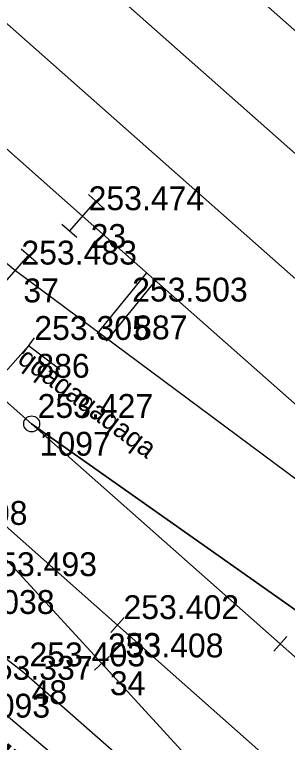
# Model space of a CAD drawing. Extents: x -496688 to -495455, y -1089309 to -1088026.
# Drawn here: x -496197.72 to -496184.03, y -1088460.89 to -1088424.3 of the extents above; entities that cross this region are included whole.
import ezdxf

# ---------------------------------------------------------------- set-up
doc = ezdxf.new("R2010")
doc.units = 0
for name, color, linetype in [('Vrstva 1', 7, 'Continuous'), ('Vrstva 16', 7, 'Continuous'), ('Vrstva 2', 7, 'Continuous'), ('Vrstva 3', 7, 'Continuous'), ('Vrstva 6', 7, 'Continuous'), ('Vrstva 60', 7, 'Continuous'), ('Vrstva 61', 7, 'Continuous'), ('Vrstva 7', 7, 'Continuous')]:
    doc.layers.add(name, color=color, linetype=linetype)

msp = doc.modelspace()

# ---------------------------------------------------------------- linework, layer by layer
at = {"layer": 'Vrstva 1'}
for points in [[(-496130.335, -1088478.506), (-496167.718, -1088445.393), (-496197.21, -1088419.263), (-496225.506, -1088394.245), (-496256.508, -1088366.77), (-496292.165, -1088335.176), (-496318.816, -1088311.581), (-496365.129, -1088270.575), (-496383.01, -1088254.728), (-496415.027, -1088226.378), (-496431.39, -1088211.922), (-496455.799, -1088190.339), (-496486.852, -1088162.818), (-496500.339, -1088150.888), (-496509.328, -1088142.943), (-496518.778, -1088134.592), (-496521.474, -1088132.196), (-496532.365, -1088122.544), (-496541.804, -1088114.181), (-496568.02, -1088091.056), (-496570.27, -1088089.072)], [(-496133.331, -1088482.129), (-496170.85, -1088448.892), (-496201.292, -1088421.94), (-496228.817, -1088397.564), (-496259.484, -1088370.356), (-496295.495, -1088338.436), (-496321.941, -1088315.102), (-496368.146, -1088274.115), (-496386.312, -1088258.02), (-496419.129, -1088229.028), (-496434.711, -1088215.25), (-496459.03, -1088193.761), (-496488.382, -1088167.801), (-496490.273, -1088166.162), (-496503.436, -1088154.084), (-496512.25, -1088145.132), (-496520.705, -1088135.775), (-496522.729, -1088133.535), (-496532.365, -1088122.544)], [(-496127.249, -1088474.987), (-496164.633, -1088441.927), (-496194.156, -1088415.812), (-496222.417, -1088390.782), (-496253.66, -1088363.085), (-496288.931, -1088331.871), (-496315.822, -1088308.059), (-496361.867, -1088267.294), (-496379.852, -1088251.348), (-496411.943, -1088222.928), (-496452.422, -1088187.112), (-496474.075, -1088168.05), (-496483.743, -1088160.007), (-496494.217, -1088152.984), (-496499.298, -1088149.577), (-496509.328, -1088142.943)], [(-496152.389, -1088471.491), (-496161.166, -1088463.737), (-496174.218, -1088452.207), (-496175.79, -1088450.813), (-496194.308, -1088434.436), (-496204.55, -1088425.355), (-496231.966, -1088401.135), (-496262.723, -1088373.931), (-496298.89, -1088341.905), (-496325.197, -1088318.624), (-496370.802, -1088278.244), (-496382.006, -1088268.353), (-496388.792, -1088262.316), (-496399.609, -1088252.698), (-496403.58, -1088249.174), (-496431.636, -1088224.314), (-496435.314, -1088221.061), (-496452.9, -1088205.491), (-496457.288, -1088201.602), (-496470.932, -1088189.544), (-496488.059, -1088174.063), (-496496.963, -1088165.224)], [(-496098.321, -1088532.14), (-496113.381, -1088518.859), (-496142.095, -1088493.38), (-496184.385, -1088455.93), (-496196.867, -1088444.876), (-496209.306, -1088433.861), (-496213.249, -1088430.329), (-496225.685, -1088419.311), (-496238.055, -1088408.352), (-496252.739, -1088395.349), (-496269.088, -1088380.829), (-496284.933, -1088366.798), (-496289.774, -1088362.518), (-496304.914, -1088349.103), (-496331.751, -1088325.354), (-496382.404, -1088280.635)], [(-496101.697, -1088535.642), (-496116.65, -1088522.36), (-496145.401, -1088496.824), (-496192.559, -1088454.988), (-496206.347, -1088442.759), (-496213.463, -1088436.447), (-496216.342, -1088433.89), (-496225.123, -1088426.139), (-496237.731, -1088415.01), (-496248.348, -1088406.17), (-496261.601, -1088395.991)], [(-496207.558, -1088429.044), (-496197.683, -1088437.169), (-496177.864, -1088451.902), (-496176.041, -1088453.176)], [(-496225.248, -1088439.85), (-496219.315, -1088442.699), (-496204.791, -1088451.487), (-496197.276, -1088457.363), (-496187.907, -1088465.601)], [(-496175.44, -1088476.59), (-496187.155, -1088463.683), (-496193.339, -1088456.911), (-496206.347, -1088442.759)], [(-496122.914, -1088497.64), (-496138.079, -1088486.834), (-496145.352, -1088481.632), (-496159.797, -1088471.287), (-496169.319, -1088464.468), (-496183.248, -1088454.488), (-496196.867, -1088444.876)]]:
    msp.add_lwpolyline(points, dxfattribs=at)
at = {"layer": 'Vrstva 16'}
msp.add_lwpolyline([(-496184.629, -1088475.67), (-496187.454, -1088475.604), (-496194.899, -1088468.574), (-496191.403, -1088465.223), (-496199.911, -1088458.038), (-496208.371, -1088451.846), (-496216.95, -1088446.6), (-496219.092, -1088449.299), (-496214.995, -1088454.026), (-496208.343, -1088460.841), (-496177.898, -1088488.575), (-496173.306, -1088483.846), (-496178.781, -1088476.82)], dxfattribs=at)
at = {"layer": 'Vrstva 2'}
for p, q in [((-496192.891, -1088455.362), (-496192.227, -1088454.614)), ((-496184.717, -1088456.304), (-496184.053, -1088455.556)), ((-496192.97, -1088456.573), (-496193.708, -1088457.249))]:
    msp.add_line(p, q, dxfattribs=at)
for points in [[(-496209.306, -1088433.861), (-496196.867, -1088444.876), (-496184.385, -1088455.93)], [(-496213.854, -1088436.093), (-496206.347, -1088442.759), (-496192.559, -1088454.988)], [(-496206.347, -1088442.759), (-496193.339, -1088456.911)], [(-496196.867, -1088444.876), (-496183.248, -1088454.488)]]:
    msp.add_lwpolyline(points, dxfattribs=at)
msp.add_circle((-496196.867, -1088444.876), 0.4, dxfattribs=at)
at = {"layer": 'Vrstva 3'}
for p, q in [((-496193.271, -1088434.019), (-496194.019, -1088433.356)), ((-496194.971, -1088435.184), (-496193.645, -1088433.688)), ((-496194.597, -1088435.516), (-496195.345, -1088434.853)), ((-496196.646, -1088436.752), (-496197.394, -1088436.089)), ((-496198.346, -1088437.917), (-496197.02, -1088436.421))]:
    msp.add_line(p, q, dxfattribs=at)
at = {"layer": 'Vrstva 6'}
for p, q in [((-496196.733, -1088440.556), (-496197.333, -1088441.358)), ((-496238.411, -1088487.695), (-496197.033, -1088440.957)), ((-496195.447, -1088442.142), (-496197.033, -1088440.957))]:
    msp.add_line(p, q, dxfattribs=at)
at = {"layer": 'Vrstva 60'}
for p, q in [((-496194.308, -1088434.436), (-496194.308, -1088434.436)), ((-496194.308, -1088434.436), (-496194.308, -1088434.436)), ((-496197.683, -1088437.169), (-496197.683, -1088437.169)), ((-496197.683, -1088437.169), (-496197.683, -1088437.169)), ((-496192.123, -1088439.028), (-496192.123, -1088439.028)), ((-496192.123, -1088439.028), (-496192.123, -1088439.028)), ((-496197.033, -1088440.957), (-496197.033, -1088440.957)), ((-496197.033, -1088440.957), (-496197.033, -1088440.957)), ((-496196.867, -1088444.876), (-496196.867, -1088444.876)), ((-496196.867, -1088444.876), (-496196.867, -1088444.876)), ((-496192.559, -1088454.988), (-496192.559, -1088454.988)), ((-496192.559, -1088454.988), (-496192.559, -1088454.988)), ((-496184.385, -1088455.93), (-496184.385, -1088455.93)), ((-496184.385, -1088455.93), (-496184.385, -1088455.93)), ((-496193.339, -1088456.911), (-496193.339, -1088456.911)), ((-496193.339, -1088456.911), (-496193.339, -1088456.911)), ((-496197.276, -1088457.363), (-496197.276, -1088457.363)), ((-496197.276, -1088457.363), (-496197.276, -1088457.363))]:
    msp.add_line(p, q, dxfattribs=at)
at = {"layer": 'Vrstva 7'}
for p, q in [((-496193.582, -1088440.349), (-496191.092, -1088437.281)), ((-496193.105, -1088440.715), (-496190.642, -1088437.678))]:
    msp.add_line(p, q, dxfattribs=at)

# ---------------------------------------------------------------- texts
at = {"layer": 'Vrstva 16'}
msp.add_text('panel.', height=2, rotation=139.8189, dxfattribs=at).set_placement((-496195.45, -1088463.114))
at = {"layer": 'Vrstva 6'}
msp.add_text('qqaqaqaqaqa', height=1, rotation=323.2392, dxfattribs=at).set_placement((-496197.632, -1088441.758))
at = {"layer": 'Vrstva 60'}
for s, p in [('23', (-496193.908, -1088436.036)), ('23', (-496193.908, -1088436.036)), ('37', (-496197.283, -1088438.769)), ('37', (-496197.283, -1088438.769)), ('887', (-496191.723, -1088440.628)), ('887', (-496191.723, -1088440.628)), ('886', (-496196.633, -1088442.557)), ('886', (-496196.633, -1088442.557)), ('1097', (-496196.467, -1088446.476)), ('1097', (-496196.467, -1088446.476)), ('1038', (-496199.289, -1088454.429)), ('1038', (-496199.289, -1088454.429)), ('33', (-496192.159, -1088456.588)), ('33', (-496192.159, -1088456.588)), ('34', (-496192.939, -1088458.511)), ('34', (-496192.939, -1088458.511)), ('48', (-496196.876, -1088458.963)), ('48', (-496196.876, -1088458.963)), ('1093', (-496199.511, -1088459.638)), ('1093', (-496199.511, -1088459.638))]:
    msp.add_text(s, height=1.2, dxfattribs=at).set_placement(p)
at = {"layer": 'Vrstva 61'}
for s, p in [('253.474', (-496194.008, -1088434.136)), ('253.474', (-496194.008, -1088434.136)), ('253.483', (-496197.383, -1088436.869)), ('253.483', (-496197.383, -1088436.869)), ('253.503', (-496191.823, -1088438.728)), ('253.503', (-496191.823, -1088438.728)), ('253.305', (-496196.733, -1088440.657)), ('253.305', (-496196.733, -1088440.657)), ('253.427', (-496196.567, -1088444.576)), ('253.427', (-496196.567, -1088444.576)), ('253.408', (-496202.877, -1088449.953)), ('253.408', (-496202.877, -1088449.953)), ('253.493', (-496199.389, -1088452.529)), ('253.493', (-496199.389, -1088452.529)), ('253.402', (-496192.259, -1088454.688)), ('253.402', (-496192.259, -1088454.688)), ('253.408', (-496193.039, -1088456.611)), ('253.408', (-496193.039, -1088456.611)), ('253.403', (-496196.976, -1088457.063)), ('253.403', (-496196.976, -1088457.063)), ('253.337', (-496199.611, -1088457.738)), ('253.337', (-496199.611, -1088457.738))]:
    msp.add_text(s, height=1.2, dxfattribs=at).set_placement(p)

doc.saveas('drawing.dxf')
